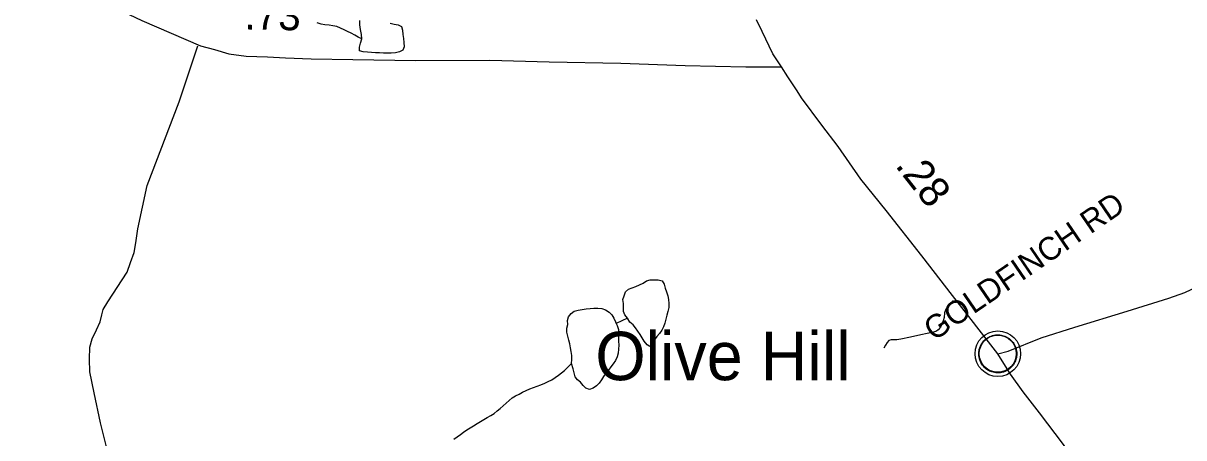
# Model space of a CAD drawing. Extents: x 1950930 to 2061844, y 904556 to 1017002.
# Drawn here: x 1981382 to 1986179, y 973118 to 974830 of the extents above; entities that cross this region are included whole.
import ezdxf

# ---------------------------------------------------------------- set-up
doc = ezdxf.new("R2010")
doc.units = 0
for name, color, linetype in [('Exist Civil Demographics Community CELL', 7, 'Continuous'), ('Exist Civil Demographics Community Label', 7, 'Continuous'), ('Exist Hydrographic Misc Water Feature', 7, 'Continuous'), ('Exist Road Non-System Type 51', 7, 'Continuous'), ('Exist Road Non-System Type 51 Label', 7, 'Continuous'), ('Exist Road Primary NC Attributed', 7, 'Continuous'), ('Exist Road Primary NC Mileage Hundredths English Label', 7, 'Continuous'), ('Exist Road Primary US Structure Standard Bridge CELL', 7, 'Continuous'), ('Exist Road Secondary Type 51 Attributed', 7, 'Continuous')]:
    doc.layers.add(name, color=color, linetype=linetype)

msp = doc.modelspace()

# ---------------------------------------------------------------- linework, layer by layer
at = {"layer": 'Exist Civil Demographics Community CELL'}
msp.add_lwpolyline([(1985332.9, 973477.2), (1985333.9, 973482.8), (1985335.7, 973489.3), (1985338.6, 973496.5), (1985341.5, 973502.3), (1985344.8, 973508), (1985348.6, 973513.1), (1985352.6, 973517.5), (1985357.2, 973522.1), (1985362.7, 973526.7), (1985368.1, 973530.4), (1985373, 973533.2), (1985378.1, 973535.7), (1985383.5, 973538), (1985389.1, 973539.8), (1985393.5, 973540.9), (1985398.3, 973541.7), (1985402.4, 973542.4), (1985408.8, 973542.7), (1985413.2, 973542.6), (1985418.9, 973542.3), (1985423.8, 973541.6), (1985428.7, 973540.6), (1985433.7, 973539.2), (1985438.9, 973537.2), (1985445.5, 973534.3), (1985451.8, 973530.8), (1985456.9, 973527.3), (1985462, 973523.3), (1985465.3, 973520.1), (1985469.5, 973515.7), (1985473.3, 973511), (1985476.4, 973506.5), (1985479.5, 973501.4), (1985482, 973496.3), (1985484, 973491.3), (1985485.6, 973486.3), (1985486.9, 973481.7), (1985488, 973475.6), (1985488.6, 973470.9), (1985488.9, 973464.9), (1985488.7, 973459.1), (1985488.1, 973453.4), (1985487.2, 973448), (1985485.5, 973441.8), (1985483.6, 973436), (1985481.3, 973430.9), (1985478.2, 973424.9), (1985474.9, 973419.6), (1985471.5, 973414.9), (1985467.2, 973410.1), (1985461.9, 973405.2), (1985456.9, 973401.1), (1985451.9, 973397.6), (1985447.6, 973395.1), (1985440.8, 973391.9), (1985433.6, 973389.2), (1985427.7, 973387.7), (1985421.1, 973386.4), (1985416.6, 973385.9), (1985412.2, 973385.7), (1985406.6, 973385.7), (1985402.3, 973386.1), (1985396.7, 973386.8), (1985390.7, 973388.1), (1985386.1, 973389.4), (1985381, 973391.3), (1985376.4, 973393.3), (1985372.5, 973395.5), (1985365.7, 973399.6), (1985360.1, 973403.9), (1985355.2, 973408.4), (1985350.7, 973413.2), (1985347.5, 973417.2), (1985344.6, 973421.4), (1985340.5, 973428.4), (1985338.7, 973432), (1985337, 973436), (1985334.4, 973444.2), (1985332.9, 973451.3), (1985332.2, 973456.4), (1985331.9, 973462.7), (1985331.8, 973467.4), (1985332.4, 973473.9)], close=True, dxfattribs=at)
for centre, radius in [((1985410.5, 973464.8), 94.3), ((1985410.2, 973465), 76.7)]:
    msp.add_circle(centre, radius, dxfattribs=at)
at = {"layer": 'Exist Hydrographic Misc Water Feature'}
msp.add_line((1983879.9, 973612.1), (1983833, 973589.2), dxfattribs=at)
for points in [[(1982781.3, 974765.5), (1982766.7, 974773.2), (1982752.1, 974780.9), (1982737.8, 974788.6), (1982723, 974796.3), (1982708.3, 974803.1), (1982693.3, 974810), (1982678.1, 974816.1), (1982662.3, 974819.7), (1982645.9, 974821.6), (1982629.3, 974823.7), (1982613.1, 974826.4), (1982597.5, 974831.7)], [(1982898.1, 974831.1), (1982915, 974826.7), (1982932.2, 974823.1), (1982945.5, 974816.3), (1982949.6, 974801.4), (1982951, 974783.3), (1982954.1, 974767.7), (1982955.4, 974751.3), (1982956.2, 974732.4), (1982951, 974718.5), (1982937.5, 974712.2), (1982920.7, 974708.5), (1982903.1, 974706.4), (1982886.7, 974705.9), (1982870.5, 974706.3), (1982854.1, 974707.4), (1982837.7, 974708.5), (1982821, 974709.6), (1982804.6, 974710.9), (1982787.2, 974712), (1982772, 974716.5), (1982772.2, 974731.3), (1982776.5, 974747.6), (1982781.3, 974765.5)], [(1982781.3, 974765.5), (1982779.8, 974783.6), (1982776.5, 974804.2), (1982773.7, 974824), (1982772.9, 974841.2)], [(1983879.9, 973612.1), (1983869.3, 973625.4), (1983862.7, 973639.6), (1983862.9, 973656), (1983862.7, 973672.4), (1983860.9, 973688.8), (1983866, 973704.3), (1983871.9, 973720.6), (1983883.4, 973730.9), (1983899, 973736.4), (1983914.6, 973742.6), (1983929.6, 973749.7), (1983944.1, 973756.9), (1983958.5, 973765.6), (1983973.6, 973770.2), (1983990.5, 973770.7), (1984007.1, 973769.5), (1984023.1, 973765.9), (1984031.3, 973752.6), (1984036, 973736.1), (1984040.9, 973720.4), (1984045.8, 973703.9), (1984049.7, 973688.2), (1984051.2, 973671.8), (1984049.9, 973656.2), (1984047, 973639.9), (1984042.5, 973623.5), (1984037.8, 973608), (1984033.7, 973591.7), (1984028.8, 973576.2), (1984022, 973561.6), (1984012.4, 973547.8), (1984001.3, 973535.7), (1983990.7, 973522.8), (1983981.6, 973506.6), (1983972, 973495.3), (1983960.5, 973501.3), (1983949.2, 973516.3), (1983940.2, 973530.5), (1983932, 973544.6), (1983923, 973557.9), (1983912.9, 973571.2), (1983902.5, 973583.7), (1983889.6, 973594.7), (1983879.9, 973612.1)], [(1983647.8, 973424.1), (1983649.5, 973440.5), (1983649, 973456.9), (1983646.6, 973473.4), (1983643.9, 973489.1), (1983640.8, 973505.5), (1983637.8, 973521.2), (1983633.7, 973537.6), (1983628.9, 973553.3), (1983629.4, 973569.8), (1983632.4, 973586.1), (1983632, 973602.5), (1983635.9, 973617.9), (1983646.4, 973630.9), (1983659.9, 973640.5), (1983675.7, 973645), (1983692.1, 973648), (1983708.3, 973650.1), (1983724.7, 973652.2), (1983740.9, 973652.7), (1983757.5, 973653.2), (1983774.3, 973651.3), (1983789.3, 973645.9), (1983803.4, 973636.6), (1983815.1, 973625.7), (1983823.3, 973611.7), (1983830.1, 973595.9), (1983833, 973589.2)], [(1983833, 973589.2), (1983837.1, 973580.9), (1983842.2, 973565.2), (1983843.2, 973549.8), (1983842.8, 973533.3), (1983843, 973516.9), (1983843.4, 973499.6), (1983842.8, 973484), (1983841.2, 973466.8), (1983837.5, 973451.3), (1983830.5, 973436.7), (1983821.1, 973422.9), (1983810.8, 973410), (1983800.8, 973397.1), (1983790.7, 973384.2), (1983780.9, 973370.4), (1983771.7, 973357.5), (1983762.4, 973343.8), (1983751.2, 973331.7), (1983737.8, 973322.2), (1983722.5, 973316.7), (1983707.5, 973322), (1983696.2, 973333.6), (1983686, 973347.1), (1983672.8, 973357.1), (1983662.8, 973369.6), (1983659.5, 973385.3), (1983655.6, 973401.8), (1983647.8, 973424.1)], [(1983162.5, 973111.7), (1983175.6, 973122), (1983188.9, 973131.7), (1983202.4, 973141.2), (1983216.2, 973149.9), (1983229.9, 973158.7), (1983243.7, 973167.4), (1983257.8, 973176.2), (1983272, 973184.9), (1983285.9, 973192.9), (1983300.2, 973200.8), (1983314.4, 973209.5), (1983327.9, 973218.2), (1983341.1, 973228.6), (1983353.8, 973239), (1983366.3, 973249.4), (1983378.2, 973260.6), (1983390.1, 973271.9), (1983402.8, 973282.4), (1983416.9, 973290.2), (1983431.5, 973298.2), (1983446, 973306.1), (1983460.8, 973313), (1983476, 973319.3), (1983491.4, 973325.5), (1983506.9, 973331), (1983522.1, 973336.4), (1983537.5, 973342.7), (1983552.1, 973349.7), (1983566.6, 973357.6), (1983580.6, 973366.3), (1983594.1, 973376), (1983607.2, 973385.5), (1983619.7, 973396), (1983631.4, 973407.3), (1983647.8, 973424.1)]]:
    msp.add_lwpolyline(points, dxfattribs=at)
at = {"layer": 'Exist Road Non-System Type 51'}
for points in [[(1981730.6, 973063.9), (1981701.4, 973179.6), (1981675.2, 973303.4), (1981657.4, 973389.8), (1981655.8, 973441.9), (1981657.4, 973492.4), (1981667.1, 973526.7), (1981685, 973564.1), (1981699.8, 973596.8), (1981706.2, 973626.1), (1981712.8, 973647.2), (1981732.2, 973679.8), (1981812.1, 973802.1), (1981825.1, 973841.1), (1981839.9, 973883.5), (1981848, 973922.6), (1981856.1, 973981.2), (1981893.6, 974160.5), (1982027.2, 974505.9), (1982103.8, 974737.2)], [(1985226.5, 973684.8), (1985216.9, 973672.2), (1985204.9, 973659.4), (1985196, 973649.1), (1985189.6, 973633.1), (1985188, 973614.7), (1985184, 973601.1), (1985179.2, 973587.5), (1985172.9, 973573.9), (1985164.1, 973563.6), (1985156.9, 973557.9), (1985144.1, 973553.2), (1985092.1, 973542.8), (1985049.8, 973533.2), (1985009, 973524.4), (1984993.1, 973522), (1984969.1, 973522), (1984959.5, 973518.8), (1984953.1, 973511.6), (1984946.8, 973500.4), (1984938.8, 973487.6)]]:
    msp.add_lwpolyline(points, dxfattribs=at)
at = {"layer": 'Exist Road Primary NC Attributed'}
for points in [[(1984516.8, 974649.7), (1984481, 974704.1), (1984437, 974796), (1984413, 974843.9)], [(1985410.5, 973464.8), (1985223.2, 973704.9), (1985095.9, 973869.4), (1984948.5, 974057.1), (1984844.3, 974186.1), (1984750.2, 974320.4), (1984682.3, 974408.5), (1984599.4, 974522.2), (1984580.5, 974550.4), (1984542.7, 974609.1), (1984516.8, 974649.7)], [(1986103.8, 972027.1), (1986096.5, 972078.4), (1986074.4, 972202.8), (1986035.8, 972334.1), (1985974.8, 972500.9), (1985964.8, 972540.3), (1985936.6, 972637.2), (1985886.4, 972728.5), (1985850.6, 972814.6), (1985777.1, 972950), (1985681.8, 973090.2), (1985583.4, 973220.3), (1985515.3, 973308), (1985462.5, 973380.2), (1985410.5, 973464.8)]]:
    msp.add_lwpolyline(points, dxfattribs=at)
at = {"layer": 'Exist Road Secondary Type 51 Attributed'}
for points in [[(1980782.4, 975349.5), (1980894.3, 975283.2), (1981167, 975163.3), (1981199, 975149.2), (1981444.8, 975038.7), (1981688.5, 974930.2), (1981872.3, 974842), (1982114.2, 974737.5), (1982172.1, 974721.3), (1982232.1, 974703.3), (1982304, 974693.9), (1982392, 974690.8), (1982466.1, 974687.7), (1982571.8, 974683.8), (1982744.6, 974680.8), (1983004.4, 974676.9), (1983310.1, 974677.2), (1983556.1, 974670.5), (1983852.2, 974664.6), (1984117.4, 974655.3), (1984369.1, 974650.2), (1984516.8, 974649.7)], [(1985410.5, 973464.8), (1985453.7, 973475.6), (1985589, 973530.7), (1985729.1, 973574.5), (1985945.1, 973640), (1986117.3, 973693.7), (1986183.4, 973717.5), (1986233.5, 973741.5), (1986285.5, 973767.4), (1986333.6, 973799.2), (1986397.7, 973843.1), (1986519.9, 973945), (1986672.2, 974076.7), (1986786.5, 974182.4), (1986986.8, 974342.1), (1987088.7, 974428.1), (1987162.8, 974483.7), (1987246.1, 974533.1), (1987300.1, 974567.1), (1987343.4, 974588.7), (1987394.3, 974613.4), (1987425.5, 974627.1), (1987469.2, 974644.4)]]:
    msp.add_lwpolyline(points, dxfattribs=at)

# ---------------------------------------------------------------- texts
at = {"layer": 'Exist Civil Demographics Community Label'}
msp.add_text('Olive Hill', height=200, dxfattribs=at).set_placement((1983746.7, 973355.5))
at = {"layer": 'Exist Road Non-System Type 51 Label'}
msp.add_text('  GOLDFINCH RD', height=95, rotation=34.3817, dxfattribs=at).set_placement((1985088.3, 973474.9))
at = {"layer": 'Exist Road Primary NC Mileage Hundredths English Label'}
msp.add_text('.28', height=125, rotation=308.1438, dxfattribs=at).set_placement((1984983.2, 974241.6))
at = {"layer": 'Exist Road Primary US Structure Standard Bridge CELL'}
msp.add_text('.73', height=125, rotation=358.9762, dxfattribs=at).set_placement((1982295.8, 974804.7))

doc.saveas('drawing.dxf')
